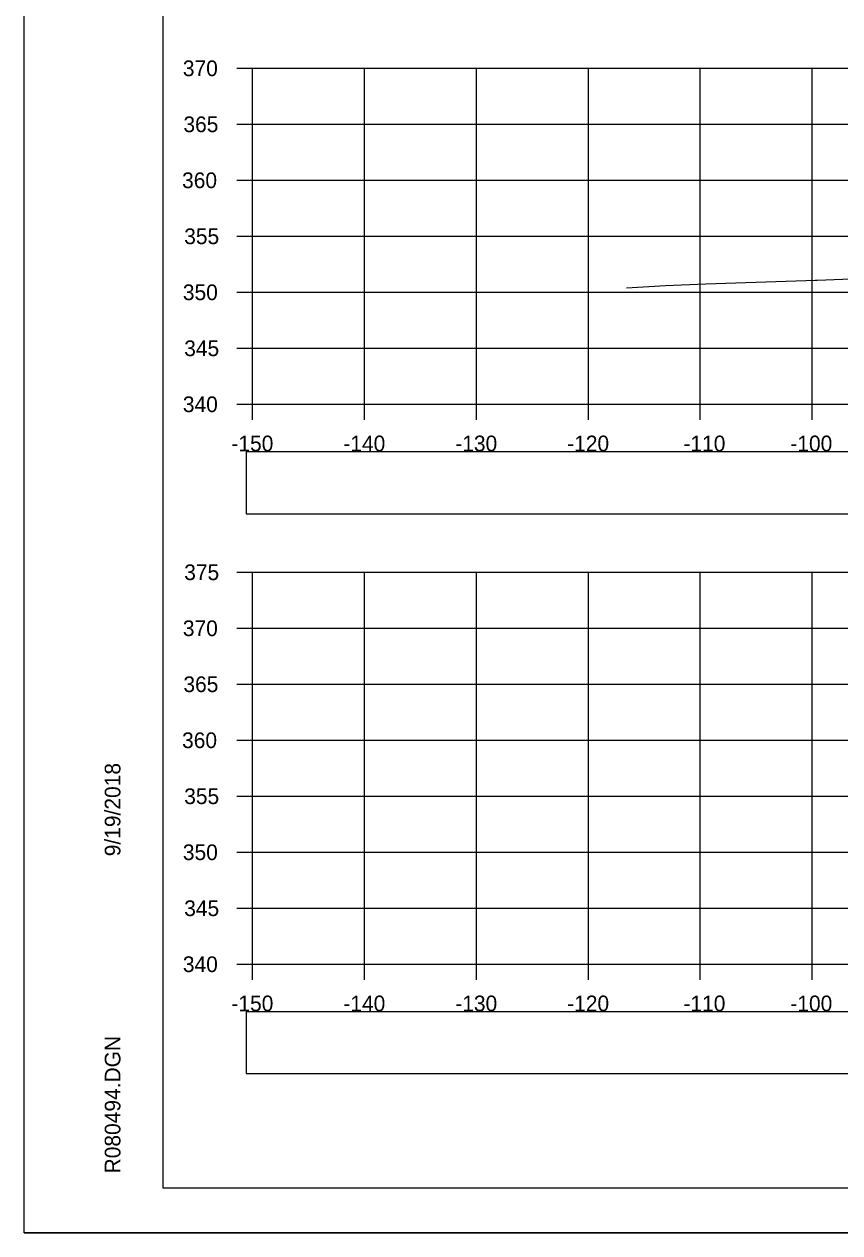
# Model space of a CAD drawing. Extents: x 1376273 to 1384221, y 378927 to 384592.
# Drawn here: x 1376887.4 to 1376960.2, y 381178.5 to 381286.4 of the extents above; entities that cross this region are included whole.
import ezdxf

# ---------------------------------------------------------------- set-up
doc = ezdxf.new("R2010")
doc.units = 0
for name, color, linetype in [('R_Axis', 7, 'Continuous'), ('R_Axis Annot', 7, 'Continuous'), ('R_Border', 7, 'Continuous'), ('R_Exist Surface', 7, 'Continuous'), ('R_Grid', 7, 'Continuous'), ('R_No Plot', 7, 'Continuous')]:
    doc.layers.add(name, color=color, linetype=linetype)

msp = doc.modelspace()

# ---------------------------------------------------------------- linework, layer by layer
at = {"layer": 'R_Axis'}
for p, q in [((1376906.37, 381282.51), (1376907.77, 381282.51)), ((1376907.77, 381252.51), (1376907.77, 381282.51)), ((1376906.37, 381277.51), (1376907.77, 381277.51)), ((1376906.37, 381272.51), (1376907.77, 381272.51)), ((1376906.37, 381267.51), (1376907.77, 381267.51)), ((1376906.37, 381262.51), (1376907.77, 381262.51)), ((1376906.37, 381257.51), (1376907.77, 381257.51)), ((1376906.37, 381252.51), (1376907.77, 381252.51)), ((1376907.77, 381252.51), (1377207.77, 381252.51)), ((1376907.77, 381251.11), (1376907.77, 381252.51)), ((1376917.77, 381251.11), (1376917.77, 381252.51)), ((1376927.77, 381251.11), (1376927.77, 381252.51)), ((1376937.77, 381251.11), (1376937.77, 381252.51)), ((1376947.77, 381251.11), (1376947.77, 381252.51)), ((1376957.77, 381251.11), (1376957.77, 381252.51)), ((1376906.37, 381237.51), (1376907.77, 381237.51)), ((1376907.77, 381202.51), (1376907.77, 381237.51)), ((1376906.37, 381232.51), (1376907.77, 381232.51)), ((1376906.37, 381227.51), (1376907.77, 381227.51)), ((1376906.37, 381222.51), (1376907.77, 381222.51)), ((1376906.37, 381217.51), (1376907.77, 381217.51)), ((1376906.37, 381212.51), (1376907.77, 381212.51)), ((1376906.37, 381207.51), (1376907.77, 381207.51)), ((1376906.37, 381202.51), (1376907.77, 381202.51)), ((1376907.77, 381202.51), (1377207.77, 381202.51)), ((1376907.77, 381201.11), (1376907.77, 381202.51)), ((1376917.77, 381201.11), (1376917.77, 381202.51)), ((1376927.77, 381201.11), (1376927.77, 381202.51)), ((1376937.77, 381201.11), (1376937.77, 381202.51)), ((1376947.77, 381201.11), (1376947.77, 381202.51)), ((1376957.77, 381201.11), (1376957.77, 381202.51))]:
    msp.add_line(p, q, dxfattribs=at)
at = {"layer": 'R_Axis Annot'}
for points in [[(1376907.2, 381242.74), (1377209.01, 381242.74), (1377209.01, 381248.26), (1376907.2, 381248.26)], [(1376907.2, 381192.74), (1377209.01, 381192.74), (1377209.01, 381198.26), (1376907.2, 381198.26)]]:
    msp.add_lwpolyline(points, close=True, dxfattribs=at)
at = {"layer": 'R_Border'}
for p, q in [((1376899.77, 381182.51), (1376899.77, 381387.97)), ((1376899.77, 381182.51), (1376899.77, 381182.51)), ((1377215.95, 381182.51), (1376899.77, 381182.51))]:
    msp.add_line(p, q, dxfattribs=at)
at = {"layer": 'R_Exist Surface'}
msp.add_lwpolyline([(1376941.19, 381262.9), (1376944.66, 381263.12), (1376948.27, 381263.25), (1376957.21, 381263.57), (1376958.04, 381263.6), (1376958.21, 381263.6), (1376964.31, 381263.82)], dxfattribs=at)
at = {"layer": 'R_Grid'}
for p, q in [((1376907.77, 381282.51), (1377207.77, 381282.51)), ((1376907.77, 381252.51), (1376907.77, 381282.51)), ((1376907.77, 381282.51), (1377207.77, 381282.51)), ((1376907.77, 381252.51), (1376907.77, 381282.51)), ((1376917.77, 381252.51), (1376917.77, 381282.51)), ((1376917.77, 381252.51), (1376917.77, 381282.51)), ((1376927.77, 381252.51), (1376927.77, 381282.51)), ((1376927.77, 381252.51), (1376927.77, 381282.51)), ((1376937.77, 381252.51), (1376937.77, 381282.51)), ((1376937.77, 381252.51), (1376937.77, 381282.51)), ((1376947.77, 381252.51), (1376947.77, 381282.51)), ((1376947.77, 381252.51), (1376947.77, 381282.51)), ((1376957.77, 381252.51), (1376957.77, 381282.51)), ((1376957.77, 381252.51), (1376957.77, 381282.51)), ((1376907.77, 381277.51), (1377207.77, 381277.51)), ((1376907.77, 381277.51), (1377207.77, 381277.51)), ((1376907.77, 381272.51), (1377207.77, 381272.51)), ((1376907.77, 381272.51), (1377207.77, 381272.51)), ((1376907.77, 381267.51), (1377207.77, 381267.51)), ((1376907.77, 381267.51), (1377207.77, 381267.51)), ((1376907.77, 381262.51), (1377207.77, 381262.51)), ((1376907.77, 381262.51), (1377207.77, 381262.51)), ((1376907.77, 381257.51), (1377207.77, 381257.51)), ((1376907.77, 381257.51), (1377207.77, 381257.51)), ((1376907.77, 381252.51), (1377207.77, 381252.51)), ((1376907.77, 381252.51), (1377207.77, 381252.51)), ((1376907.77, 381237.51), (1377207.77, 381237.51)), ((1376907.77, 381202.51), (1376907.77, 381237.51)), ((1376907.77, 381237.51), (1377207.77, 381237.51)), ((1376907.77, 381202.51), (1376907.77, 381237.51)), ((1376917.77, 381202.51), (1376917.77, 381237.51)), ((1376917.77, 381202.51), (1376917.77, 381237.51)), ((1376927.77, 381202.51), (1376927.77, 381237.51)), ((1376927.77, 381202.51), (1376927.77, 381237.51)), ((1376937.77, 381202.51), (1376937.77, 381237.51)), ((1376937.77, 381202.51), (1376937.77, 381237.51)), ((1376947.77, 381202.51), (1376947.77, 381237.51)), ((1376947.77, 381202.51), (1376947.77, 381237.51)), ((1376957.77, 381202.51), (1376957.77, 381237.51)), ((1376957.77, 381202.51), (1376957.77, 381237.51)), ((1376907.77, 381232.51), (1377207.77, 381232.51)), ((1376907.77, 381232.51), (1377207.77, 381232.51)), ((1376907.77, 381227.51), (1377207.77, 381227.51)), ((1376907.77, 381227.51), (1377207.77, 381227.51)), ((1376907.77, 381222.51), (1377207.77, 381222.51)), ((1376907.77, 381222.51), (1377207.77, 381222.51)), ((1376907.77, 381217.51), (1377207.77, 381217.51)), ((1376907.77, 381217.51), (1377207.77, 381217.51)), ((1376907.77, 381212.51), (1377207.77, 381212.51)), ((1376907.77, 381212.51), (1377207.77, 381212.51)), ((1376907.77, 381207.51), (1377207.77, 381207.51)), ((1376907.77, 381207.51), (1377207.77, 381207.51)), ((1376907.77, 381202.51), (1377207.77, 381202.51)), ((1376907.77, 381202.51), (1377207.77, 381202.51))]:
    msp.add_line(p, q, dxfattribs=at)
at = {"layer": 'R_No Plot'}
msp.add_line((1376887.37, 381178.53), (1377220.7, 381178.53), dxfattribs=at)
for points in [[(1376887.36, 381391.86), (1377220.7, 381391.86), (1377220.7, 381178.53), (1376887.36, 381178.53)], [(1377133.69, 381387.97), (1377133.69, 381378.09), (1377169.42, 381378.09), (1377169.42, 381375.17), (1377192.62, 381375.17), (1377192.62, 381350.84), (1377215.95, 381350.84), (1377215.95, 381182.51), (1376899.77, 381182.51), (1376899.77, 381387.97)]]:
    msp.add_lwpolyline(points, close=True, dxfattribs=at)

# ---------------------------------------------------------------- texts
at = {"layer": 'R_Axis Annot'}
for s, p in [('370', (1376901.54, 381281.81)), ('365', (1376901.59, 381276.81)), ('360', (1376901.47, 381271.81)), ('355', (1376901.66, 381266.81)), ('350', (1376901.54, 381261.81)), ('345', (1376901.66, 381256.81)), ('340', (1376901.54, 381251.81)), ('-150', (1376905.88, 381248.31)), ('-140', (1376915.88, 381248.31)), ('-130', (1376925.88, 381248.31)), ('-120', (1376935.88, 381248.31)), ('-110', (1376946.27, 381248.31)), ('-100', (1376955.82, 381248.31)), ('375', (1376901.66, 381236.81)), ('370', (1376901.54, 381231.81)), ('365', (1376901.59, 381226.81)), ('360', (1376901.47, 381221.81)), ('355', (1376901.66, 381216.81)), ('350', (1376901.54, 381211.81)), ('345', (1376901.66, 381206.81)), ('340', (1376901.54, 381201.81)), ('-150', (1376905.88, 381198.31)), ('-140', (1376915.88, 381198.31)), ('-130', (1376925.88, 381198.31)), ('-120', (1376935.88, 381198.31)), ('-110', (1376946.27, 381198.31)), ('-100', (1376955.82, 381198.31))]:
    msp.add_text(s, height=1.4, dxfattribs=at).set_placement(p)
at = {"layer": 'R_Border'}
for s, p in [('9/19/2018', (1376895.96, 381212.15)), ('R080494.DGN', (1376895.96, 381183.83))]:
    msp.add_text(s, height=1.4, rotation=90, dxfattribs=at).set_placement(p)

doc.saveas('drawing.dxf')
